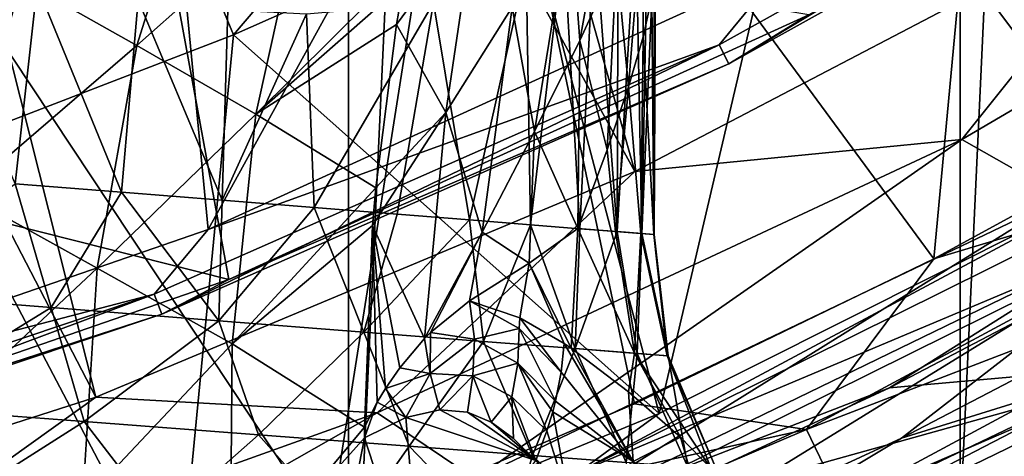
# Model space of a CAD drawing. Header units: metres. Extents: x -23 to 23, y -109 to 23.
# Tile 377 of 656: x 7.26 to 10.39, y -20.36 to -18.97. Entities that reach past the tile are written whole.
import ezdxf

# ---------------------------------------------------------------- set-up
doc = ezdxf.new("R2010")
doc.units = ezdxf.units.M
doc.layers.add('solid_509434_01', color=7, linetype='CONTINUOUS')

msp = doc.modelspace()

# ---------------------------------------------------------------- linework, layer by layer
at = {"layer": 'solid_509434_01'}
for points in [[(6.295455, 22.121326), (8.306941, 21.447264), (6.295455, -22.121326)], [(8.306941, 21.447264), (8.306941, -21.447264), (6.295455, -22.121326)], [(8.306941, 21.447264), (10.253399, 20.587858), (8.306941, -21.447264)], [(10.253399, 20.587858), (10.253399, -20.587858), (8.306941, -21.447264)], [(10.253399, 20.587858), (12.106771, 19.555323), (10.253399, -20.587858)], [(12.106771, 19.555323), (12.106771, -19.555323), (10.253399, -20.587858)], [(7.225513, -12.364955, 160.36026), (5.723759, -13.119164, 160.36026), (9.218433, -19.455744, 160.176529)], [(7.225513, -12.364955, 160.36026), (9.218433, -19.455744, 160.176529), (10.866792, -18.5924, 160.176529)], [(5.723759, -13.119164, 160.36026), (4.144601, -13.693931, 160.36026), (7.502671, -20.174238, 160.176529)], [(5.723759, -13.119164, 160.36026), (7.502671, -20.174238, 160.176529), (9.218433, -19.455744, 160.176529)], [(4.144601, -13.693931, 160.36026), (5.734363, -20.742147, 160.176529), (7.502671, -20.174238, 160.176529)], [(10.446898, -16.76018, 116), (8.698325, -17.731365, 116), (10.169751, -19.733288, 116)], [(10.446898, -16.76018, 116), (10.169751, -19.733288, 116), (11.095986, -19.228081, 116)], [(7.860234, -19.639751, 116), (7.669382, -17.656221, 116), (9.434469, -16.779366, 116)], [(9.690873, -18.803886, 116), (7.860234, -19.639751, 116), (9.434469, -16.779366, 116)], [(7.940681, -19.0205, 129.534592), (7.596993, -18.190693, 155.2547), (9.358116, -17.35774, 155.2547)], [(8.871768, -18.607779, 129.534592), (7.940681, -19.0205, 129.534592), (9.358116, -17.35774, 155.2547)], [(5.956084, -20.298538, 116), (5.822232, -18.348347, 116), (7.669382, -17.656221, 116)], [(7.860234, -19.639751, 116), (5.956084, -20.298538, 116), (7.669382, -17.656221, 116)], [(10.777419, -19.482407, 117.822166), (9.781483, -18.149866, 129.534592), (10.667632, -17.647869, 129.534592)], [(8.698325, -17.731365, 116), (6.858334, -18.520411, 116), (8.244173, -20.612278, 116)], [(8.698325, -17.731365, 116), (8.244173, -20.612278, 116), (9.21698, -20.195696, 116)], [(8.698325, -17.731365, 116), (9.21698, -20.195696, 116), (10.169751, -19.733288, 116)], [(5.846699, -19.273983, 118.138596), (7.707726, -18.608097, 118.138596), (5.541213, -17.954824, 119.872559)], [(11.204087, -18.095222, 116.046921), (9.486676, -19.051815, 116.046921), (9.690873, -18.803886, 116)], [(9.51715, -19.113014, 116.165947), (9.486676, -19.051815, 116.046921), (11.204087, -18.095222, 116.046921)], [(11.240078, -18.153349, 116.165947), (9.51715, -19.113014, 116.165947), (11.204087, -18.095222, 116.046921)], [(9.295934, -20.225716, 117.822166), (8.871768, -18.607779, 129.534592), (9.781483, -18.149866, 129.534592)], [(10.777419, -19.482407, 117.822166), (9.295934, -20.225716, 117.822166), (9.781483, -18.149866, 129.534592)], [(11.240078, -18.153349, 116.165947), (9.772602, -18.956232, 116.300888), (9.51715, -19.113014, 116.165947)], [(6.023407, -19.706512, 129.534592), (5.762699, -18.847015, 155.2547), (7.596993, -18.190693, 155.2547)], [(6.990465, -19.387039, 129.534592), (6.023407, -19.706512, 129.534592), (7.596993, -18.190693, 155.2547)], [(7.940681, -19.0205, 129.534592), (6.990465, -19.387039, 129.534592), (7.596993, -18.190693, 155.2547)], [(12.030528, -18.313435, 160.093643), (10.866792, -18.5924, 160.176529), (10.259253, -19.353327, 160.093643)], [(12.030528, -18.313435, 160.093643), (10.259253, -19.353327, 160.093643), (10.582385, -19.537584, 159.877151)], [(7.633698, -19.054659, 81.132545), (7.841988, -18.390032, 80.761139), (7.26484, -18.845867, 80.163063)], [(7.633698, -19.054659, 81.132545), (8.164772, -18.582212, 81.742874), (7.841988, -18.390032, 80.761139)], [(9.165799, -18.36451, 84.531715), (9.012517, -18.629753, 84.083313), (9.043281, -19.038197, 84.432098)], [(9.165799, -18.36451, 84.531715), (9.043281, -19.038197, 84.432098), (9.160544, -18.783289, 84.835106)], [(7.184954, -18.457006, 79.394203), (6.668772, -19.296234, 79.621361), (7.26484, -18.845867, 80.163063)], [(6.858334, -18.520411, 116), (7.256897, -20.980343, 116), (8.244173, -20.612278, 116)], [(8.01174, -19.272816, 82.048264), (8.164772, -18.582212, 81.742874), (7.633698, -19.054659, 81.132545)], [(8.01174, -19.272816, 82.048264), (8.495557, -18.791979, 82.669632), (8.164772, -18.582212, 81.742874)], [(9.246796, -18.571011, 85.263443), (9.160544, -18.783289, 84.835106), (9.198101, -19.18602, 85.138374)], [(9.246796, -18.571011, 85.263443), (9.198101, -19.18602, 85.138374), (9.244587, -19.02634, 85.432549)], [(9.246796, -18.571011, 85.263443), (9.244587, -19.02634, 85.432549), (9.272853, -18.900063, 85.719856)], [(7.926446, -19.799341, 116.300888), (7.707726, -18.608097, 118.138596), (5.846699, -19.273983, 118.138596)], [(7.926446, -19.799341, 116.300888), (9.772602, -18.956232, 116.300888), (7.707726, -18.608097, 118.138596)], [(9.295934, -20.225716, 117.822166), (7.940681, -19.0205, 129.534592), (8.871768, -18.607779, 129.534592)], [(10.259253, -19.353327, 160.093643), (10.866792, -18.5924, 160.176529), (9.218433, -19.455744, 160.176529)], [(9.012517, -18.629753, 84.083313), (8.827951, -18.932573, 83.668152), (8.899466, -19.328632, 84.055122)], [(9.012517, -18.629753, 84.083313), (8.899466, -19.328632, 84.055122), (9.043281, -19.038197, 84.432098)], [(8.707857, -18.649961, 83.109497), (8.459642, -18.987818, 82.738457), (8.616829, -19.267101, 83.28582)], [(8.482601, -18.858557, 82.693382), (8.459642, -18.987818, 82.738457), (8.707857, -18.649961, 83.109497)], [(8.707857, -18.649961, 83.109497), (8.616829, -19.267101, 83.28582), (8.827951, -18.932573, 83.668152)], [(9.090002, -18.679792, 87.447639), (9.165595, -18.657431, 87.150894), (9.161894, -19.64703, 87.167412)], [(9.165595, -18.657431, 87.150894), (9.221475, -18.658743, 86.858887), (9.161894, -19.64703, 87.167412)], [(9.221475, -18.658743, 86.858887), (9.241046, -19.653341, 86.725685), (9.161894, -19.64703, 87.167412)], [(9.221475, -18.658743, 86.858887), (9.259183, -18.683205, 86.57119), (9.241046, -19.653341, 86.725685)], [(8.992949, -18.726784, 87.74884), (9.090002, -18.679792, 87.447639), (9.043392, -19.637636, 87.600449)], [(9.090002, -18.679792, 87.447639), (9.161894, -19.64703, 87.167412), (9.043392, -19.637636, 87.600449)], [(9.259183, -18.683205, 86.57119), (9.279924, -18.730881, 86.286667), (9.241046, -19.653341, 86.725685)], [(8.872772, -18.799547, 88.053169), (8.992949, -18.726784, 87.74884), (8.886436, -19.625124, 88.021324)], [(8.992949, -18.726784, 87.74884), (9.043392, -19.637636, 87.600449), (8.886436, -19.625124, 88.021324)], [(9.279924, -18.730881, 86.286667), (9.280275, -19.656454, 86.278603), (9.241046, -19.653341, 86.725685)], [(9.279924, -18.730881, 86.286667), (9.284433, -18.802582, 86.003632), (9.280275, -19.656454, 86.278603)], [(8.01174, -19.272816, 82.048264), (8.482601, -18.858557, 82.693382), (8.495557, -18.791979, 82.669632)], [(8.577272, -18.918154, 88.629684), (8.872772, -18.799547, 88.053169), (8.69223, -19.609715, 88.42662)], [(8.872772, -18.799547, 88.053169), (8.886436, -19.625124, 88.021324), (8.69223, -19.609715, 88.42662)], [(9.160544, -18.783289, 84.835106), (9.043281, -19.038197, 84.432098), (9.13052, -19.386108, 84.832993)], [(9.160544, -18.783289, 84.835106), (9.13052, -19.386108, 84.832993), (9.198101, -19.18602, 85.138374)], [(6.962774, -18.80942, 90.287926), (7.31612, -18.864588, 90.04187), (7.246117, -19.494791, 90.094276)], [(9.486676, -19.051815, 116.046921), (7.860234, -19.639751, 116), (9.690873, -18.803886, 116)], [(9.284433, -18.802582, 86.003632), (9.272853, -18.900063, 85.719856), (9.279253, -19.656366, 85.829742)], [(9.284433, -18.802582, 86.003632), (9.279253, -19.656366, 85.829742), (9.280275, -19.656454, 86.278603)], [(7.082731, -19.528082, 80.575218), (7.26484, -18.845867, 80.163063), (6.668772, -19.296234, 79.621361)], [(7.082731, -19.528082, 80.575218), (7.633698, -19.054659, 81.132545), (7.26484, -18.845867, 80.163063)], [(7.31612, -18.864588, 90.04187), (7.584441, -19.521572, 89.822197), (7.246117, -19.494791, 90.094276)], [(7.31612, -18.864588, 90.04187), (7.637727, -18.910337, 89.774719), (7.584441, -19.521572, 89.822197)], [(8.01174, -19.272816, 82.048264), (8.459642, -18.987818, 82.738457), (8.482601, -18.858557, 82.693382)], [(7.637727, -18.910337, 89.774719), (7.904561, -19.547075, 89.514809), (7.584441, -19.521572, 89.822197)], [(7.637727, -18.910337, 89.774719), (7.923372, -18.940969, 89.494957), (7.904561, -19.547075, 89.514809)], [(8.173429, -18.953341, 89.20858), (8.577272, -18.918154, 88.629684), (8.198256, -19.57041, 89.177612)], [(8.577272, -18.918154, 88.629684), (8.46185, -19.59136, 88.813698), (8.198256, -19.57041, 89.177612)], [(8.577272, -18.918154, 88.629684), (8.69223, -19.609715, 88.42662), (8.46185, -19.59136, 88.813698)], [(9.272853, -18.900063, 85.719856), (9.244587, -19.02634, 85.432549), (9.279253, -19.656366, 85.829742)], [(7.923372, -18.940969, 89.494957), (8.173429, -18.953341, 89.20858), (7.904561, -19.547075, 89.514809)], [(8.173429, -18.953341, 89.20858), (8.198256, -19.57041, 89.177612), (7.904561, -19.547075, 89.514809)], [(9.51715, -19.113014, 116.165947), (9.772602, -18.956232, 116.300888), (7.926446, -19.799341, 116.300888)], [(8.827951, -18.932573, 83.668152), (8.616829, -19.267101, 83.28582), (8.732621, -19.649044, 83.703461)], [(8.827951, -18.932573, 83.668152), (8.732621, -19.649044, 83.703461), (8.899466, -19.328632, 84.055122)], [(8.01174, -19.272816, 82.048264), (8.39397, -19.507774, 82.903732), (8.459642, -18.987818, 82.738457)], [(8.459642, -18.987818, 82.738457), (8.39397, -19.507774, 82.903732), (8.616829, -19.267101, 83.28582)], [(7.763603, -20.857395, 117.822166), (6.990465, -19.387039, 129.534592), (7.940681, -19.0205, 129.534592)], [(9.295934, -20.225716, 117.822166), (7.763603, -20.857395, 117.822166), (7.940681, -19.0205, 129.534592)], [(9.486676, -19.051815, 116.046921), (7.688328, -19.845863, 116.046921), (7.860234, -19.639751, 116)], [(7.713025, -19.909613, 116.165947), (7.688328, -19.845863, 116.046921), (9.486676, -19.051815, 116.046921)], [(9.51715, -19.113014, 116.165947), (7.713025, -19.909613, 116.165947), (9.486676, -19.051815, 116.046921)], [(9.043281, -19.038197, 84.432098), (8.899466, -19.328632, 84.055122), (9.036806, -19.637104, 84.510361)], [(9.043281, -19.038197, 84.432098), (9.036806, -19.637104, 84.510361), (9.13052, -19.386108, 84.832993)], [(9.244587, -19.02634, 85.432549), (9.198101, -19.18602, 85.138374), (9.238012, -19.653111, 85.383003)], [(9.244587, -19.02634, 85.432549), (9.238012, -19.653111, 85.383003), (9.279253, -19.656366, 85.829742)], [(7.507282, -19.762877, 81.477303), (7.633698, -19.054659, 81.132545), (7.082731, -19.528082, 80.575218)], [(7.507282, -19.762877, 81.477303), (8.01174, -19.272816, 82.048264), (7.633698, -19.054659, 81.132545)], [(9.51715, -19.113014, 116.165947), (7.926446, -19.799341, 116.300888), (7.713025, -19.909613, 116.165947)], [(9.198101, -19.18602, 85.138374), (9.13052, -19.386108, 84.832993), (9.156958, -19.64669, 84.942047)], [(9.198101, -19.18602, 85.138374), (9.156958, -19.64669, 84.942047), (9.238012, -19.653111, 85.383003)], [(11.543089, -19.319876, 115.939346), (11.095986, -19.228081, 116), (10.169751, -19.733288, 116)], [(8.616829, -19.267101, 83.28582), (8.38397, -19.627972, 82.937225), (8.549416, -19.987505, 83.382233)], [(8.39397, -19.507774, 82.903732), (8.38397, -19.627972, 82.937225), (8.616829, -19.267101, 83.28582)], [(8.616829, -19.267101, 83.28582), (8.549416, -19.987505, 83.382233), (8.732621, -19.649044, 83.703461)], [(6.008503, -20.463146, 116.300888), (7.926446, -19.799341, 116.300888), (5.846699, -19.273983, 118.138596)], [(7.936586, -20.004288, 82.320358), (8.01174, -19.272816, 82.048264), (7.507282, -19.762877, 81.477303)], [(7.936586, -20.004288, 82.320358), (8.39397, -19.507774, 82.903732), (8.01174, -19.272816, 82.048264)], [(8.899466, -19.328632, 84.055122), (8.732621, -19.649044, 83.703461), (8.881758, -19.747396, 84.086044)], [(8.899466, -19.328632, 84.055122), (8.881758, -19.747396, 84.086044), (9.036806, -19.637104, 84.510361)], [(9.764799, -20.276815, 115.939346), (11.543089, -19.319876, 115.939346), (10.169751, -19.733288, 116)], [(11.67639, -19.542984, 115.765907), (11.543089, -19.319876, 115.939346), (9.764799, -20.276815, 115.939346)], [(10.259253, -19.353327, 160.093643), (9.218433, -19.455744, 160.176529), (8.398853, -20.223789, 160.093643)], [(10.259253, -19.353327, 160.093643), (8.398853, -20.223789, 160.093643), (8.709942, -20.434576, 159.877151)], [(10.259253, -19.353327, 160.093643), (8.709942, -20.434576, 159.877151), (10.582385, -19.537584, 159.877151)], [(7.763603, -20.857395, 117.822166), (6.188715, -21.374031, 117.822166), (6.990465, -19.387039, 129.534592)], [(9.13052, -19.386108, 84.832993), (9.036806, -19.637104, 84.510361), (9.156958, -19.64669, 84.942047)], [(8.398853, -20.223789, 160.093643), (9.218433, -19.455744, 160.176529), (7.502671, -20.174238, 160.176529)], [(10.929269, -19.474823, 117.699059), (9.03793, -20.414494, 117.699059), (10.777419, -19.482407, 117.822166)], [(10.929269, -19.474823, 117.699059), (10.981704, -19.595617, 117.650002), (9.03793, -20.414494, 117.699059)], [(9.03793, -20.414494, 117.699059), (9.295934, -20.225716, 117.822166), (10.777419, -19.482407, 117.822166)], [(7.36052, -19.888893, 90.07177), (6.766372, -19.842279, 90.464661), (7.246117, -19.494791, 90.094276)], [(7.36052, -19.888893, 90.07177), (7.246117, -19.494791, 90.094276), (7.584441, -19.521572, 89.822197)], [(7.894039, -19.930735, 89.598763), (7.36052, -19.888893, 90.07177), (7.584441, -19.521572, 89.822197)], [(7.894039, -19.930735, 89.598763), (7.584441, -19.521572, 89.822197), (7.904561, -19.547075, 89.514809)], [(7.936586, -20.004288, 82.320358), (8.38397, -19.627972, 82.937225), (8.39397, -19.507774, 82.903732)], [(6.984285, -20.254148, 80.954247), (7.507282, -19.762877, 81.477303), (7.082731, -19.528082, 80.575218)], [(7.894039, -19.930735, 89.598763), (7.904561, -19.547075, 89.514809), (8.198256, -19.57041, 89.177612)], [(10.582385, -19.537584, 159.877151), (8.709942, -20.434576, 159.877151), (8.90431, -20.580408, 159.558624)], [(10.582385, -19.537584, 159.877151), (8.90431, -20.580408, 159.558624), (10.78587, -19.6667, 159.558624)], [(9.877564, -20.510973, 115.765907), (11.67639, -19.542984, 115.765907), (9.764799, -20.276815, 115.939346)], [(11.76545, -19.692045, 115.506149), (11.67639, -19.542984, 115.765907), (9.877564, -20.510973, 115.765907)], [(8.355965, -19.966934, 89.054794), (7.894039, -19.930735, 89.598763), (8.198256, -19.57041, 89.177612)], [(8.355965, -19.966934, 89.054794), (8.198256, -19.57041, 89.177612), (8.46185, -19.59136, 88.813698)], [(12.107917, -19.555008, 115.199997), (10.251953, -20.58877, 115.199997), (11.841046, -19.717749, 106.98951)], [(11.76545, -19.692045, 115.506149), (10.251953, -20.58877, 115.199997), (12.107917, -19.555008, 115.199997)], [(10.655404, -20.382895, 74.590607), (10.253399, -20.587858), (12.106771, -19.555323)], [(8.355965, -19.966934, 89.054794), (8.46185, -19.59136, 88.813698), (8.69223, -19.609715, 88.42662)], [(8.736847, -19.996769, 88.450737), (8.355965, -19.966934, 89.054794), (8.69223, -19.609715, 88.42662)], [(8.736847, -19.996769, 88.450737), (8.69223, -19.609715, 88.42662), (8.886436, -19.625124, 88.021324)], [(9.03793, -20.414494, 117.699059), (10.981704, -19.595617, 117.650002), (9.079212, -20.539661, 117.650002)], [(9.112051, -20.747578, 117.650002), (9.079212, -20.539661, 117.650002), (10.981704, -19.595617, 117.650002)], [(10.066712, -20.304934, 117.650002), (9.112051, -20.747578, 117.650002), (10.981704, -19.595617, 117.650002)], [(11.018003, -19.808775, 117.650002), (10.066712, -20.304934, 117.650002), (10.981704, -19.595617, 117.650002)], [(7.688328, -19.845863, 116.046921), (5.956084, -20.298538, 116), (7.860234, -19.639751, 116)], [(7.936586, -20.004288, 82.320358), (8.357815, -20.270098, 83.084099), (8.38397, -19.627972, 82.937225)], [(8.38397, -19.627972, 82.937225), (8.357815, -20.270098, 83.084099), (8.398365, -20.189981, 83.139259)], [(8.38397, -19.627972, 82.937225), (8.470837, -20.080812, 83.24958), (8.549416, -19.987505, 83.382233)], [(8.38397, -19.627972, 82.937225), (8.4248, -20.146358, 83.177956), (8.470837, -20.080812, 83.24958)], [(8.38397, -19.627972, 82.937225), (8.398365, -20.189981, 83.139259), (8.4248, -20.146358, 83.177956)], [(9.028898, -20.019644, 87.798653), (8.736847, -19.996769, 88.450737), (8.886436, -19.625124, 88.021324)], [(9.015541, -20.018555, 84.296326), (9.036806, -19.637104, 84.510361), (8.881758, -19.747396, 84.086044)], [(9.028898, -20.019644, 87.798653), (8.886436, -19.625124, 88.021324), (9.043392, -19.637636, 87.600449)], [(9.015541, -20.018555, 84.296326), (9.217681, -20.034416, 84.980904), (9.036806, -19.637104, 84.510361)], [(9.028898, -20.019644, 87.798653), (9.043392, -19.637636, 87.600449), (9.161894, -19.64703, 87.167412)], [(9.226014, -20.035069, 87.111565), (9.028898, -20.019644, 87.798653), (9.161894, -19.64703, 87.167412)], [(9.217681, -20.034416, 84.980904), (9.156958, -19.64669, 84.942047), (9.036806, -19.637104, 84.510361)], [(9.217681, -20.034416, 84.980904), (9.238012, -19.653111, 85.383003), (9.156958, -19.64669, 84.942047)], [(9.226014, -20.035069, 87.111565), (9.161894, -19.64703, 87.167412), (9.241046, -19.653341, 86.725685)], [(8.732621, -19.649044, 83.703461), (8.549416, -19.987505, 83.382233), (8.568002, -19.9683, 83.415489)], [(8.732621, -19.649044, 83.703461), (8.568002, -19.9683, 83.415489), (8.692336, -19.867746, 83.657196)], [(8.732621, -19.649044, 83.703461), (8.692336, -19.867746, 83.657196), (8.881758, -19.747396, 84.086044)], [(10.78587, -19.6667, 159.558624), (8.90431, -20.580408, 159.558624), (10.029281, -20.144606, 159.185638)], [(9.217681, -20.034416, 84.980904), (9.321434, -20.042542, 85.688309), (9.238012, -19.653111, 85.383003)], [(9.324226, -20.042759, 86.403358), (9.226014, -20.035069, 87.111565), (9.241046, -19.653341, 86.725685)], [(9.321434, -20.042542, 85.688309), (9.279253, -19.656366, 85.829742), (9.238012, -19.653111, 85.383003)], [(9.324226, -20.042759, 86.403358), (9.241046, -19.653341, 86.725685), (9.280275, -19.656454, 86.278603)], [(9.324226, -20.042759, 86.403358), (9.280275, -19.656454, 86.278603), (9.279253, -19.656366, 85.829742)], [(9.321434, -20.042542, 85.688309), (9.324226, -20.042759, 86.403358), (9.279253, -19.656366, 85.829742)], [(10.974571, -20.060833, 117.851746), (10.972955, -19.650297, 159.185638), (10.029281, -20.144606, 159.185638)], [(10.78587, -19.6667, 159.558624), (10.029281, -20.144606, 159.185638), (10.972955, -19.650297, 159.185638)], [(9.952904, -20.667418, 115.506149), (11.76545, -19.692045, 115.506149), (9.877564, -20.510973, 115.765907)], [(9.952904, -20.667418, 115.506149), (10.251953, -20.58877, 115.199997), (11.76545, -19.692045, 115.506149)], [(9.764799, -20.276815, 115.939346), (10.169751, -19.733288, 116), (9.21698, -20.195696, 116)], [(10.251953, -20.58877, 115.199997), (11.412254, -19.968987, 107.450394), (11.841046, -19.717749, 106.98951)], [(7.460967, -20.511175, 81.783447), (7.507282, -19.762877, 81.477303), (6.984285, -20.254148, 80.954247)], [(7.460967, -20.511175, 81.783447), (7.936586, -20.004288, 82.320358), (7.507282, -19.762877, 81.477303)], [(8.852337, -19.921173, 83.957672), (8.881758, -19.747396, 84.086044), (8.692336, -19.867746, 83.657196)], [(8.852337, -19.921173, 83.957672), (8.993785, -20.003332, 84.249222), (8.881758, -19.747396, 84.086044)], [(9.015541, -20.018555, 84.296326), (8.881758, -19.747396, 84.086044), (8.993785, -20.003332, 84.249222)], [(7.713025, -19.909613, 116.165947), (7.926446, -19.799341, 116.300888), (6.008503, -20.463146, 116.300888)], [(10.855426, -20.059313, 117.709198), (10.066712, -20.304934, 117.650002), (11.018003, -19.808775, 117.650002)], [(7.688328, -19.845863, 116.046921), (5.824386, -20.470592, 116.046921), (5.956084, -20.298538, 116)], [(5.843095, -20.53635, 116.165947), (5.824386, -20.470592, 116.046921), (7.688328, -19.845863, 116.046921)], [(7.713025, -19.909613, 116.165947), (5.843095, -20.53635, 116.165947), (7.688328, -19.845863, 116.046921)], [(6.846575, -20.204529, 90.590576), (6.766372, -19.842279, 90.464661), (7.36052, -19.888893, 90.07177)], [(7.46599, -20.251598, 90.17868), (6.846575, -20.204529, 90.590576), (7.36052, -19.888893, 90.07177)], [(7.46599, -20.251598, 90.17868), (7.36052, -19.888893, 90.07177), (7.894039, -19.930735, 89.598763)], [(8.708186, -19.989546, 83.651756), (8.692336, -19.867746, 83.657196), (8.568002, -19.9683, 83.415489)], [(8.849914, -19.955696, 83.936577), (8.852337, -19.921173, 83.957672), (8.692336, -19.867746, 83.657196)], [(8.708186, -19.989546, 83.651756), (8.849914, -19.955696, 83.936577), (8.692336, -19.867746, 83.657196)], [(7.713025, -19.909613, 116.165947), (6.008503, -20.463146, 116.300888), (5.843095, -20.53635, 116.165947)], [(8.849914, -19.955696, 83.936577), (8.984082, -20.094444, 84.171387), (8.852337, -19.921173, 83.957672)], [(8.984082, -20.094444, 84.171387), (8.993785, -20.003332, 84.249222), (8.852337, -19.921173, 83.957672)], [(8.021098, -20.293753, 89.681892), (7.46599, -20.251598, 90.17868), (7.894039, -19.930735, 89.598763)], [(8.021098, -20.293753, 89.681892), (7.894039, -19.930735, 89.598763), (8.355965, -19.966934, 89.054794)], [(8.708186, -19.989546, 83.651756), (8.845593, -20.066372, 83.891647), (8.849914, -19.955696, 83.936577)], [(8.845593, -20.066372, 83.891647), (8.965687, -20.18746, 84.097275), (8.849914, -19.955696, 83.936577)], [(8.849914, -19.955696, 83.936577), (8.965687, -20.18746, 84.097275), (8.984082, -20.094444, 84.171387)], [(8.500049, -20.330076, 89.110085), (8.021098, -20.293753, 89.681892), (8.355965, -19.966934, 89.054794)], [(8.500049, -20.330076, 89.110085), (8.355965, -19.966934, 89.054794), (8.736847, -19.996769, 88.450737)], [(8.56709, -20.099232, 83.402664), (8.549416, -19.987505, 83.382233), (8.470837, -20.080812, 83.24958)], [(8.56709, -20.099232, 83.402664), (8.568002, -19.9683, 83.415489), (8.549416, -19.987505, 83.382233)], [(8.708186, -19.989546, 83.651756), (8.568002, -19.9683, 83.415489), (8.56709, -20.099232, 83.402664)], [(8.708186, -19.989546, 83.651756), (8.56709, -20.099232, 83.402664), (8.702566, -20.106615, 83.628265)], [(8.708186, -19.989546, 83.651756), (8.702566, -20.106615, 83.628265), (8.845593, -20.066372, 83.891647)], [(10.251953, -20.58877, 115.199997), (10.972535, -20.213943, 107.893524), (11.412254, -19.968987, 107.450394)], [(7.93068, -20.782722, 82.539009), (7.936586, -20.004288, 82.320358), (7.460967, -20.511175, 81.783447)], [(7.93068, -20.782722, 82.539009), (8.357815, -20.270098, 83.084099), (7.936586, -20.004288, 82.320358)], [(8.892599, -20.359821, 88.474976), (8.500049, -20.330076, 89.110085), (8.736847, -19.996769, 88.450737)], [(8.892599, -20.359821, 88.474976), (8.736847, -19.996769, 88.450737), (9.028898, -20.019644, 87.798653)], [(9.19039, -20.382381, 87.789635), (8.892599, -20.359821, 88.474976), (9.028898, -20.019644, 87.798653)], [(8.984082, -20.094444, 84.171387), (9.21361, -20.378857, 84.576904), (8.993785, -20.003332, 84.249222)], [(9.21361, -20.378857, 84.576904), (9.015541, -20.018555, 84.296326), (8.993785, -20.003332, 84.249222)], [(9.198719, -20.156744, 84.735748), (9.217681, -20.034416, 84.980904), (9.015541, -20.018555, 84.296326)], [(9.21361, -20.378857, 84.576904), (9.198719, -20.156744, 84.735748), (9.015541, -20.018555, 84.296326)], [(9.19039, -20.382381, 87.789635), (9.028898, -20.019644, 87.798653), (9.226014, -20.035069, 87.111565)], [(9.386905, -20.397247, 87.06823), (9.19039, -20.382381, 87.789635), (9.226014, -20.035069, 87.111565)], [(9.198719, -20.156744, 84.735748), (9.363493, -20.301704, 85.222107), (9.217681, -20.034416, 84.980904)], [(9.461848, -20.402939, 85.580429), (9.321434, -20.042542, 85.688309), (9.217681, -20.034416, 84.980904)], [(9.363493, -20.301704, 85.222107), (9.461848, -20.402939, 85.580429), (9.217681, -20.034416, 84.980904)], [(9.386905, -20.397247, 87.06823), (9.226014, -20.035069, 87.111565), (9.324226, -20.042759, 86.403358)], [(9.477979, -20.404142, 86.325844), (9.324226, -20.042759, 86.403358), (9.321434, -20.042542, 85.688309)], [(9.461848, -20.402939, 85.580429), (9.477979, -20.404142, 86.325844), (9.321434, -20.042542, 85.688309)], [(9.477979, -20.404142, 86.325844), (9.386905, -20.397247, 87.06823), (9.324226, -20.042759, 86.403358)], [(8.56709, -20.099232, 83.402664), (8.470837, -20.080812, 83.24958), (8.4248, -20.146358, 83.177956)], [(8.845593, -20.066372, 83.891647), (8.702566, -20.106615, 83.628265), (8.826518, -20.17276, 83.839882)], [(8.845593, -20.066372, 83.891647), (8.826518, -20.17276, 83.839882), (8.938723, -20.281691, 84.027443)], [(8.845593, -20.066372, 83.891647), (8.957128, -20.220659, 84.072075), (8.965687, -20.18746, 84.097275)], [(8.845593, -20.066372, 83.891647), (8.938723, -20.281691, 84.027443), (8.957128, -20.220659, 84.072075)], [(8.96696, -20.965166, 117.709198), (10.066712, -20.304934, 117.650002), (10.855426, -20.059313, 117.709198)], [(8.96696, -20.965166, 117.709198), (10.855426, -20.059313, 117.709198), (9.078397, -20.980587, 117.851746)], [(10.974571, -20.060833, 117.851746), (10.029281, -20.144606, 159.185638), (9.063396, -20.593971, 159.185638)], [(9.078397, -20.980587, 117.851746), (10.974571, -20.060833, 117.851746), (9.063396, -20.593971, 159.185638)], [(10.855426, -20.059313, 117.709198), (10.974571, -20.060833, 117.851746), (9.078397, -20.980587, 117.851746)], [(8.56709, -20.099232, 83.402664), (8.4248, -20.146358, 83.177956), (8.489053, -20.239487, 83.288643)], [(8.56709, -20.099232, 83.402664), (8.489053, -20.239487, 83.288643), (8.597777, -20.214649, 83.460587)], [(8.702566, -20.106615, 83.628265), (8.56709, -20.099232, 83.402664), (8.597777, -20.214649, 83.460587)], [(8.702566, -20.106615, 83.628265), (8.597777, -20.214649, 83.460587), (8.685839, -20.222492, 83.604622)], [(8.702566, -20.106615, 83.628265), (8.685839, -20.222492, 83.604622), (8.761359, -20.254055, 83.73008)], [(8.826518, -20.17276, 83.839882), (8.702566, -20.106615, 83.628265), (8.761359, -20.254055, 83.73008)], [(8.984082, -20.094444, 84.171387), (8.965687, -20.18746, 84.097275), (9.21361, -20.378857, 84.576904)], [(8.489053, -20.239487, 83.288643), (8.4248, -20.146358, 83.177956), (8.398365, -20.189981, 83.139259)], [(8.90431, -20.580408, 159.558624), (9.063396, -20.593971, 159.185638), (10.029281, -20.144606, 159.185638)], [(6.465492, -20.917259, 160.093643), (7.502671, -20.174238, 160.176529), (5.734363, -20.742147, 160.176529)], [(8.398853, -20.223789, 160.093643), (7.502671, -20.174238, 160.176529), (6.465492, -20.917259, 160.093643)], [(8.826518, -20.17276, 83.839882), (8.761359, -20.254055, 83.73008), (8.831912, -20.305346, 83.846855)], [(8.826518, -20.17276, 83.839882), (8.831912, -20.305346, 83.846855), (8.903482, -20.376247, 83.962532)], [(8.826518, -20.17276, 83.839882), (8.903482, -20.376247, 83.962532), (8.938723, -20.281691, 84.027443)], [(9.21361, -20.378857, 84.576904), (9.363493, -20.301704, 85.222107), (9.198719, -20.156744, 84.735748)], [(7.041139, -20.520966, 90.75219), (6.846575, -20.204529, 90.590576), (7.46599, -20.251598, 90.17868)], [(9.764799, -20.276815, 115.939346), (9.21698, -20.195696, 116), (8.244173, -20.612278, 116)], [(8.357815, -20.270098, 83.084099), (8.357544, -20.30382, 83.090263), (8.398365, -20.189981, 83.139259)], [(8.489053, -20.239487, 83.288643), (8.398365, -20.189981, 83.139259), (8.357544, -20.30382, 83.090263)], [(8.965687, -20.18746, 84.097275), (8.957128, -20.220659, 84.072075), (9.21361, -20.378857, 84.576904)], [(8.398853, -20.223789, 160.093643), (6.465492, -20.917259, 160.093643), (6.762345, -21.153957, 159.877151)], [(8.398853, -20.223789, 160.093643), (6.762345, -21.153957, 159.877151), (8.709942, -20.434576, 159.877151)], [(9.03793, -20.414494, 117.699059), (7.763603, -20.857395, 117.822166), (9.295934, -20.225716, 117.822166)], [(8.489053, -20.239487, 83.288643), (8.357544, -20.30382, 83.090263), (8.542795, -20.872042, 83.420273)], [(8.597777, -20.214649, 83.460587), (8.489053, -20.239487, 83.288643), (8.903482, -20.376247, 83.962532)], [(8.489053, -20.239487, 83.288643), (8.542795, -20.872042, 83.420273), (8.903482, -20.376247, 83.962532)], [(8.685839, -20.222492, 83.604622), (8.597777, -20.214649, 83.460587), (8.903482, -20.376247, 83.962532)], [(8.761359, -20.254055, 83.73008), (8.685839, -20.222492, 83.604622), (8.903482, -20.376247, 83.962532)], [(8.938723, -20.281691, 84.027443), (9.012104, -20.519743, 84.13784), (8.957128, -20.220659, 84.072075)], [(8.957128, -20.220659, 84.072075), (9.012104, -20.519743, 84.13784), (9.21361, -20.378857, 84.576904)], [(10.987736, -20.216356, 75.408119), (10.662187, -20.473192, 75.952179), (10.11218, -20.782877, 75.57486)], [(10.420901, -20.52755, 75.033325), (10.987736, -20.216356, 75.408119), (10.11218, -20.782877, 75.57486)], [(10.251953, -20.58877, 115.199997), (10.633623, -20.394266, 108.216652), (10.972535, -20.213943, 107.893524)], [(6.967238, -21.019625, 81.288376), (7.460967, -20.511175, 81.783447), (6.984285, -20.254148, 80.954247)], [(7.709943, -20.569471, 90.28804), (7.041139, -20.520966, 90.75219), (7.46599, -20.251598, 90.17868)], [(7.709943, -20.569471, 90.28804), (7.46599, -20.251598, 90.17868), (8.021098, -20.293753, 89.681892)], [(7.93068, -20.782722, 82.539009), (8.357544, -20.30382, 83.090263), (8.357815, -20.270098, 83.084099)], [(8.831912, -20.305346, 83.846855), (8.761359, -20.254055, 83.73008), (8.903482, -20.376247, 83.962532)], [(8.302984, -20.612432, 89.728165), (7.709943, -20.569471, 90.28804), (8.021098, -20.293753, 89.681892)], [(7.907889, -21.070496, 115.939346), (9.764799, -20.276815, 115.939346), (8.244173, -20.612278, 116)], [(9.877564, -20.510973, 115.765907), (9.764799, -20.276815, 115.939346), (7.907889, -21.070496, 115.939346)], [(7.93068, -20.782722, 82.539009), (8.142935, -21.40922, 82.880798), (8.357544, -20.30382, 83.090263)], [(8.302984, -20.612432, 89.728165), (8.021098, -20.293753, 89.681892), (8.500049, -20.330076, 89.110085)], [(8.357544, -20.30382, 83.090263), (8.142935, -21.40922, 82.880798), (8.542795, -20.872042, 83.420273)], [(8.938723, -20.281691, 84.027443), (8.903482, -20.376247, 83.962532), (9.012104, -20.519743, 84.13784)], [(8.96696, -20.965166, 117.709198), (9.112051, -20.747578, 117.650002), (10.066712, -20.304934, 117.650002)], [(9.21361, -20.378857, 84.576904), (9.428343, -20.526987, 85.09729), (9.363493, -20.301704, 85.222107)], [(9.428343, -20.526987, 85.09729), (9.461848, -20.402939, 85.580429), (9.363493, -20.301704, 85.222107)], [(8.806334, -20.648853, 89.084824), (8.302984, -20.612432, 89.728165), (8.500049, -20.330076, 89.110085)], [(8.806334, -20.648853, 89.084824), (8.500049, -20.330076, 89.110085), (8.892599, -20.359821, 88.474976)], [(9.208001, -20.677864, 88.372383), (8.806334, -20.648853, 89.084824), (8.892599, -20.359821, 88.474976)], [(9.208001, -20.677864, 88.372383), (8.892599, -20.359821, 88.474976), (9.19039, -20.382381, 87.789635)]]:
    msp.add_3dface(points, dxfattribs=at)

doc.saveas('drawing.dxf')
